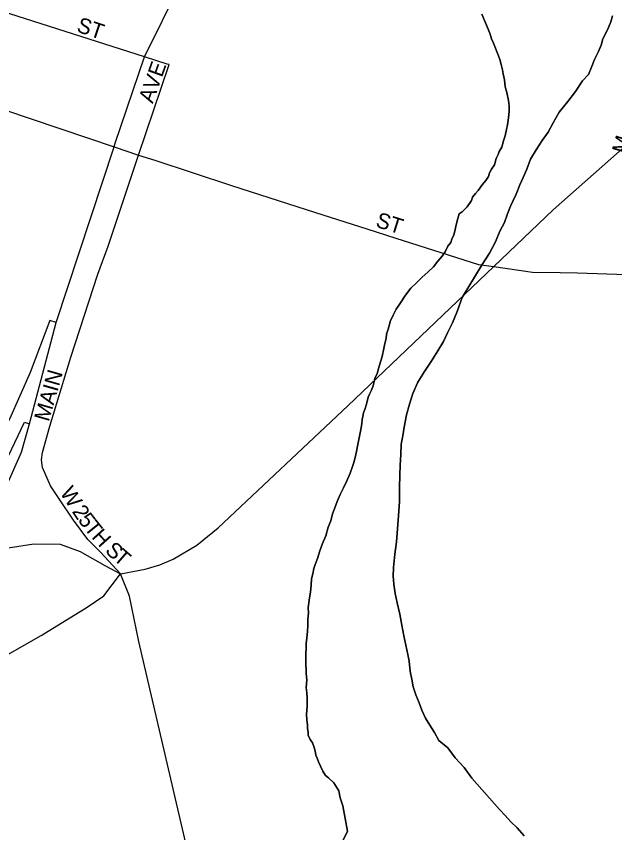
# Model space of a CAD drawing. Extents: x 2010165 to 2382125, y 1060529 to 1407316.
# Drawn here: x 2185453 to 2187381, y 1272125 to 1274756 of the extents above; entities that cross this region are included whole.
import ezdxf

# ---------------------------------------------------------------- set-up
doc = ezdxf.new("R2010")
doc.units = 0
for name, color, linetype in [('GM_X_City_Street', 7, 'Continuous'), ('GM_X_City_Street_Text', 7, 'Continuous'), ('GM_X_Interchange_Ramps', 7, 'Continuous'), ('GM_X_Major_River', 7, 'Continuous'), ('GM_X_State_Route', 7, 'Continuous'), ('GM_X_US_Route', 7, 'Continuous')]:
    doc.layers.add(name, color=color, linetype=linetype)

msp = doc.modelspace()

# ---------------------------------------------------------------- linework, layer by layer
at = {"layer": 'GM_X_City_Street'}
for points in [[(2185939.1, 1274602.4), (2185865.6, 1274625.8), (2184892.7, 1274936.9)], [(2184809.6, 1274710.1), (2184792.8, 1274664.1), (2185768.2, 1274335.6), (2185847.1, 1274309), (2185898.8, 1274292)], [(2185847.1, 1274309), (2185945.2, 1274600.4), (2185939.1, 1274602.4)], [(2187205.3, 1273930), (2187260.7, 1273928.9), (2187670.9, 1273915.3), (2187729.8, 1273921.3), (2187811.3, 1273944), (2187903.5, 1273999.9), (2187957.8, 1274061.8), (2187991.9, 1274171.2), (2188001.6, 1274272), (2188052.9, 1274386.9), (2188103.5, 1274362.7)], [(2185560.9, 1273435.2), (2185628.4, 1273657.5), (2185716, 1273925.4), (2185748.5, 1274015.6), (2185847.1, 1274309)], [(2185898.8, 1274292), (2186146.3, 1274210.3), (2186416.6, 1274123.8)], [(2186416.6, 1274123.8), (2186582.2, 1274070.7), (2186675.8, 1274040.9)], [(2186675.8, 1274040.9), (2186942, 1273956.1), (2186990.9, 1273949.3), (2187115.7, 1273931.9), (2187205.3, 1273930)], [(2185788.9, 1272959.5), (2185724.5, 1273028.8), (2185683.4, 1273069.9), (2185636.8, 1273131.7), (2185591.5, 1273200.3), (2185563.1, 1273242.5), (2185536.9, 1273301.3), (2185533.7, 1273326.3), (2185536.9, 1273350.3), (2185560.9, 1273435.2)]]:
    msp.add_lwpolyline(points, dxfattribs=at)
at = {"layer": 'GM_X_Interchange_Ramps'}
for points in [[(2185581.7, 1273769.1), (2185561.2, 1273775.4), (2185497.8, 1273607.9), (2185430.9, 1273458), (2185406, 1273410.2), (2185353.9, 1273310), (2185297.5, 1273233.3), (2185245.1, 1273166), (2185170.2, 1273087.3), (2185090, 1273021.7), (2185029.4, 1272974.2), (2184865.9, 1272845.8), (2184753.9, 1272762.9), (2184654.9, 1272675.1), (2184677.3, 1272640.5)], [(2185062.8, 1272924), (2185092.9, 1272944.2), (2185146, 1272986.5), (2185219.5, 1273048.9), (2185286.8, 1273129.9), (2185339.2, 1273197.3), (2185395.6, 1273273.9), (2185479.4, 1273448.4), (2185496, 1273442.9)]]:
    msp.add_lwpolyline(points, dxfattribs=at)
at = {"layer": 'GM_X_Major_River'}
for points in [[(2186952.8, 1274763), (2186973.5, 1274715.1), (2186979.7, 1274699.1), (2186983.9, 1274683.1), (2186990.1, 1274669.1), (2186996.4, 1274653.2), (2187002.6, 1274639.2), (2187006.7, 1274629.2), (2187010.9, 1274617.2), (2187015.1, 1274601.2), (2187019.4, 1274583.2), (2187021.6, 1274571.2), (2187025.8, 1274551.2), (2187028.1, 1274529.1), (2187032.3, 1274515.1), (2187034.5, 1274505.1), (2187038.8, 1274485.1), (2187041, 1274467.1), (2187041.2, 1274451.1), (2187039.4, 1274437), (2187037.6, 1274420.9), (2187035.8, 1274406.8), (2187032, 1274390.8), (2187028.3, 1274370.6), (2187022.5, 1274354.5), (2187016.8, 1274334.4), (2187009, 1274320.2), (2187005.1, 1274310.2), (2186999.2, 1274298.1), (2186993.5, 1274277.9), (2186983.7, 1274263.8), (2186977.8, 1274251.6), (2186974, 1274239.6), (2186966.1, 1274227.4), (2186954.3, 1274213.2), (2186940.5, 1274195), (2186932.6, 1274184.9), (2186922.8, 1274172.7), (2186918.9, 1274162.6), (2186905.1, 1274142.4), (2186889.3, 1274126.2), (2186879.4, 1274120), (2186875.6, 1274103.9), (2186869.9, 1274083.8), (2186866.1, 1274063.7), (2186862.3, 1274051.6), (2186856.4, 1274037.5), (2186852.6, 1274027.4), (2186842.7, 1274015.2), (2186835, 1273997.1), (2186825.1, 1273982.9), (2186811.3, 1273966.7), (2186797.5, 1273948.5), (2186779.7, 1273932.2), (2186759.9, 1273913.9), (2186742.1, 1273897.6), (2186724.3, 1273879.4), (2186706.6, 1273857.1), (2186690.9, 1273832.8), (2186677.1, 1273812.6), (2186667.3, 1273792.4), (2186657.6, 1273772.2), (2186653.8, 1273758.1), (2186650, 1273744.1), (2186646.1, 1273732), (2186644.3, 1273717.9), (2186640.5, 1273701.8), (2186636.7, 1273685.7), (2186631.1, 1273659.6)], [(2186631.1, 1273659.6), (2186636.7, 1273685.7), (2186640.5, 1273701.8), (2186644.3, 1273717.9), (2186646.1, 1273732), (2186650, 1273744.1), (2186653.8, 1273758.1), (2186657.6, 1273772.2), (2186667.3, 1273792.4), (2186677.1, 1273812.6), (2186690.9, 1273832.8), (2186706.6, 1273857.1), (2186724.3, 1273879.4), (2186742.1, 1273897.6), (2186759.9, 1273913.9), (2186779.7, 1273932.2), (2186797.5, 1273948.5), (2186811.3, 1273966.7), (2186825.1, 1273982.9), (2186835, 1273997.1), (2186842.7, 1274015.2), (2186852.6, 1274027.4), (2186856.4, 1274037.5), (2186862.3, 1274051.6), (2186866.1, 1274063.7), (2186869.9, 1274083.8), (2186875.6, 1274103.9), (2186879.4, 1274120), (2186889.3, 1274126.2), (2186905.1, 1274142.4), (2186918.9, 1274162.6), (2186922.8, 1274172.7), (2186932.6, 1274184.9), (2186940.5, 1274195), (2186954.3, 1274213.2), (2186966.1, 1274227.4), (2186974, 1274239.6), (2186977.8, 1274251.6), (2186983.7, 1274263.8), (2186993.5, 1274277.9), (2186999.2, 1274298.1), (2187005.1, 1274310.2), (2187009, 1274320.2), (2187016.8, 1274334.4), (2187022.5, 1274354.5), (2187028.3, 1274370.6), (2187032, 1274390.8), (2187035.8, 1274406.8), (2187037.6, 1274420.9), (2187039.4, 1274437), (2187041.2, 1274451.1), (2187041, 1274467.1), (2187038.8, 1274485.1), (2187034.5, 1274505.1), (2187032.3, 1274515.1), (2187028.1, 1274529.1), (2187025.8, 1274551.2), (2187021.6, 1274571.2), (2187019.4, 1274583.2), (2187015.1, 1274601.2), (2187010.9, 1274617.2), (2187006.7, 1274629.2), (2187002.6, 1274639.2), (2186996.4, 1274653.2), (2186990.1, 1274669.1), (2186983.9, 1274683.1), (2186979.7, 1274699.1), (2186973.5, 1274715.1), (2186952.8, 1274763)], [(2187089.3, 1272114.1), (2187066.9, 1272139.9), (2187046.6, 1272159.7), (2187028.3, 1272179.6), (2187010, 1272199.4), (2186993.7, 1272217.3), (2186920.4, 1272300.6), (2186895.8, 1272334.5), (2186867.3, 1272366.2), (2186842.8, 1272398), (2186814.4, 1272421.8), (2186800.1, 1272447.7), (2186785.7, 1272471.6), (2186771.4, 1272493.5), (2186759, 1272519.4), (2186750.6, 1272543.4), (2186740.2, 1272569.3), (2186731.9, 1272595.3), (2186727.5, 1272619.3), (2186723.2, 1272639.4), (2186721, 1272655.4), (2186718.7, 1272677.4), (2186714.4, 1272699.4), (2186708, 1272729.5), (2186701.6, 1272759.5), (2186695.1, 1272793.5), (2186688.6, 1272829.6), (2186680.1, 1272865.6), (2186673.6, 1272895.6), (2186669.2, 1272925.6), (2186666.8, 1272951.7), (2186668.5, 1272979.8), (2186671.9, 1273022), (2186677.4, 1273062.2), (2186680.8, 1273104.3), (2186684.2, 1273146.5), (2186687.6, 1273192.7), (2186687, 1273236.9), (2186688.4, 1273277), (2186690, 1273309.1), (2186691.6, 1273343.3), (2186693.1, 1273377.4), (2186698.7, 1273403.5), (2186702.4, 1273431.7), (2186709.8, 1273471.9), (2186719.4, 1273506.1), (2186730.9, 1273540.4), (2186746.5, 1273576.7), (2186768.1, 1273611.1), (2186789.7, 1273643.4), (2186811.3, 1273677.8), (2186828.9, 1273708.1), (2186842.5, 1273736.3), (2186858.1, 1273768.6), (2186873.7, 1273804.9), (2186889.1, 1273849.3), (2186953.8, 1273956.4), (2186977.4, 1273992.8), (2186996.9, 1274029.1), (2187010.5, 1274063.4), (2187026.1, 1274091.7), (2187035.8, 1274119.9), (2187045.4, 1274144.1), (2187053.2, 1274162.3), (2187063, 1274182.4), (2187074.6, 1274212.7), (2187086.3, 1274236.9), (2187097.9, 1274263.1), (2187109.5, 1274295.4), (2187127.2, 1274325.7), (2187146.8, 1274356), (2187166.5, 1274382.3), (2187182.1, 1274412.6), (2187201.7, 1274447), (2187229.3, 1274481.4), (2187254.9, 1274513.8), (2187276.5, 1274548.2), (2187296.2, 1274568.5), (2187305.9, 1274592.7), (2187315.6, 1274616.9), (2187327.3, 1274641.1), (2187337, 1274663.3), (2187342.8, 1274683.4), (2187352.6, 1274701.6), (2187360.3, 1274719.8), (2187368.1, 1274737.9), (2187373.8, 1274758.1)], [(2187373.8, 1274758.1), (2187368.1, 1274737.9), (2187360.3, 1274719.8), (2187352.6, 1274701.6), (2187342.8, 1274683.4), (2187337, 1274663.3), (2187327.3, 1274641.1), (2187315.6, 1274616.9), (2187305.9, 1274592.7), (2187296.2, 1274568.5), (2187276.5, 1274548.2), (2187254.9, 1274513.8), (2187229.3, 1274481.4), (2187201.7, 1274447), (2187182.1, 1274412.6), (2187166.5, 1274382.3), (2187146.8, 1274356), (2187127.2, 1274325.7), (2187109.5, 1274295.4), (2187097.9, 1274263.1), (2187086.3, 1274236.9), (2187074.6, 1274212.7), (2187063, 1274182.4), (2187053.2, 1274162.3), (2187045.4, 1274144.1), (2187035.8, 1274119.9), (2187026.1, 1274091.7), (2187010.5, 1274063.4), (2186996.9, 1274029.1), (2186977.4, 1273992.8), (2186953.8, 1273956.4), (2186889.1, 1273849.3), (2186873.7, 1273804.9), (2186858.1, 1273768.6), (2186842.5, 1273736.3), (2186828.9, 1273708.1), (2186811.3, 1273677.8), (2186789.7, 1273643.4), (2186768.1, 1273611.1), (2186746.5, 1273576.7), (2186730.9, 1273540.4), (2186719.4, 1273506.1), (2186709.8, 1273471.9), (2186702.4, 1273431.7), (2186698.7, 1273403.5), (2186693.1, 1273377.4), (2186691.6, 1273343.3), (2186690, 1273309.1), (2186688.4, 1273277), (2186687, 1273236.9), (2186687.6, 1273192.7), (2186684.2, 1273146.5), (2186680.8, 1273104.3), (2186677.4, 1273062.2), (2186671.9, 1273022), (2186668.5, 1272979.8), (2186666.8, 1272951.7), (2186669.2, 1272925.6), (2186673.6, 1272895.6), (2186680.1, 1272865.6), (2186688.6, 1272829.6), (2186695.1, 1272793.5), (2186701.6, 1272759.5), (2186708, 1272729.5), (2186714.4, 1272699.4), (2186718.7, 1272677.4), (2186721, 1272655.4), (2186723.2, 1272639.4), (2186727.5, 1272619.3), (2186731.9, 1272595.3), (2186740.2, 1272569.3), (2186750.6, 1272543.4), (2186759, 1272519.4), (2186771.4, 1272493.5), (2186785.7, 1272471.6), (2186800.1, 1272447.7), (2186814.4, 1272421.8), (2186842.8, 1272398), (2186867.3, 1272366.2), (2186895.8, 1272334.5), (2186920.4, 1272300.6), (2186993.7, 1272217.3), (2187010, 1272199.4), (2187028.3, 1272179.6), (2187046.6, 1272159.7), (2187066.9, 1272139.9), (2187089.3, 1272114.1)], [(2186631.1, 1273659.6), (2186623.4, 1273631.4), (2186615.8, 1273605.2), (2186608, 1273589), (2186602.3, 1273564.9), (2186596.5, 1273548.8), (2186590.6, 1273538.7), (2186586.8, 1273528.6), (2186581.1, 1273506.4), (2186575.3, 1273488.3), (2186571.4, 1273478.2), (2186569.6, 1273466.2), (2186567.7, 1273456.1), (2186565.9, 1273444.1), (2186564.1, 1273430), (2186552.8, 1273375.7), (2186550.9, 1273365.6), (2186549.1, 1273353.6), (2186547.2, 1273343.5), (2186541.5, 1273321.4), (2186535.7, 1273305.3), (2186528, 1273283.1), (2186518.3, 1273258.9), (2186506.6, 1273236.7), (2186496.8, 1273214.5), (2186487.1, 1273192.3), (2186479.4, 1273172.1), (2186471.6, 1273152), (2186465.9, 1273129.8), (2186458.2, 1273109.7), (2186450.6, 1273081.5), (2186438.9, 1273057.3), (2186431.2, 1273033.1), (2186423.5, 1273008.9), (2186415.7, 1272988.8), (2186411.9, 1272976.7), (2186408.1, 1272958.6), (2186404.3, 1272942.5), (2186402.6, 1272922.4), (2186400.9, 1272900.3), (2186397.1, 1272882.2), (2186395.4, 1272866.1), (2186393.6, 1272850.1), (2186393.8, 1272832), (2186392.1, 1272811.9), (2186392.4, 1272791.9), (2186390.6, 1272773.8), (2186388.9, 1272751.7), (2186387.1, 1272735.6), (2186387.3, 1272719.6), (2186385.6, 1272701.5), (2186385.8, 1272689.5), (2186385.9, 1272675.4), (2186386.1, 1272663.4), (2186386.3, 1272651.3), (2186386.5, 1272637.3), (2186388.7, 1272617.3), (2186387.1, 1272593.2), (2186389.3, 1272575.1), (2186389.5, 1272559.1), (2186389.8, 1272543), (2186389.9, 1272531), (2186388.3, 1272506.9), (2186388.5, 1272488.8), (2186390.7, 1272472.8), (2186390.9, 1272460.8), (2186393.1, 1272448.8), (2186393.2, 1272438.7), (2186399.4, 1272424.8), (2186407.6, 1272414.8), (2186411.7, 1272402.8), (2186415.9, 1272388.8), (2186418.1, 1272374.8), (2186422.3, 1272364.8), (2186426.5, 1272352.9), (2186432.7, 1272338.9), (2186440.9, 1272322.9), (2186449.1, 1272309), (2186459.2, 1272301.1), (2186475.5, 1272285.2), (2186491.9, 1272259.3), (2186496.2, 1272237.3), (2186504.6, 1272211.3), (2186519.7, 1272129.3), (2186506.1, 1272101)], [(2186506.1, 1272101), (2186519.7, 1272129.3), (2186504.6, 1272211.3), (2186496.2, 1272237.3), (2186491.9, 1272259.3), (2186475.5, 1272285.2), (2186459.2, 1272301.1), (2186449.1, 1272309), (2186440.9, 1272322.9), (2186432.7, 1272338.9), (2186426.5, 1272352.9), (2186422.3, 1272364.8), (2186418.1, 1272374.8), (2186415.9, 1272388.8), (2186411.7, 1272402.8), (2186407.6, 1272414.8), (2186399.4, 1272424.8), (2186393.2, 1272438.7), (2186393.1, 1272448.8), (2186390.9, 1272460.8), (2186390.7, 1272472.8), (2186388.5, 1272488.8), (2186388.3, 1272506.9), (2186389.9, 1272531), (2186389.8, 1272543), (2186389.5, 1272559.1), (2186389.3, 1272575.1), (2186387.1, 1272593.2), (2186388.7, 1272617.3), (2186386.5, 1272637.3), (2186386.3, 1272651.3), (2186386.1, 1272663.4), (2186385.9, 1272675.4), (2186385.8, 1272689.5), (2186385.6, 1272701.5), (2186387.3, 1272719.6), (2186387.1, 1272735.6), (2186388.9, 1272751.7), (2186390.6, 1272773.8), (2186392.4, 1272791.9), (2186392.1, 1272811.9), (2186393.8, 1272832), (2186393.6, 1272850.1), (2186395.4, 1272866.1), (2186397.1, 1272882.2), (2186400.9, 1272900.3), (2186402.6, 1272922.4), (2186404.3, 1272942.5), (2186408.1, 1272958.6), (2186411.9, 1272976.7), (2186415.7, 1272988.8), (2186423.5, 1273008.9), (2186431.2, 1273033.1), (2186438.9, 1273057.3), (2186450.6, 1273081.5), (2186458.2, 1273109.7), (2186465.9, 1273129.8), (2186471.6, 1273152), (2186479.4, 1273172.1), (2186487.1, 1273192.3), (2186496.8, 1273214.5), (2186506.6, 1273236.7), (2186518.3, 1273258.9), (2186528, 1273283.1), (2186535.7, 1273305.3), (2186541.5, 1273321.4), (2186547.2, 1273343.5), (2186549.1, 1273353.6), (2186550.9, 1273365.6), (2186552.8, 1273375.7), (2186564.1, 1273430), (2186565.9, 1273444.1), (2186567.7, 1273456.1), (2186569.6, 1273466.2), (2186571.4, 1273478.2), (2186575.3, 1273488.3), (2186581.1, 1273506.4), (2186586.8, 1273528.6), (2186590.6, 1273538.7), (2186596.5, 1273548.8), (2186602.3, 1273564.9), (2186608, 1273589), (2186615.8, 1273605.2), (2186623.4, 1273631.4), (2186631.1, 1273659.6)]]:
    msp.add_lwpolyline(points, dxfattribs=at)
at = {"layer": 'GM_X_State_Route'}
for points in [[(2185772, 1274347.2), (2185865.6, 1274625.8), (2185981.4, 1274858.7), (2186528.4, 1275783.7), (2186590.2, 1275876.9), (2186646.3, 1275950.8), (2186727.5, 1276022.1), (2186875.7, 1276136.9), (2187053.3, 1276251.4), (2187192.5, 1276326.2), (2187233.9, 1276348.4), (2187278.5, 1276373.2)], [(2185496, 1273442.9), (2185581.7, 1273769.1), (2185768.2, 1274335.6), (2185772, 1274347.2)], [(2185220.6, 1272951.3), (2185258.4, 1272989.3), (2185312.3, 1273043.4), (2185375.8, 1273142.4), (2185469.9, 1273351.4), (2185496, 1273442.9)]]:
    msp.add_lwpolyline(points, dxfattribs=at)
at = {"layer": 'GM_X_US_Route'}
for points in [[(2185788.9, 1272959.5), (2185868.2, 1272973.6), (2185915.9, 1272988), (2185958.1, 1273006), (2186034.5, 1273051), (2186103.4, 1273106.9), (2186521.3, 1273500.5), (2186990.9, 1273949.3), (2187182.8, 1274132.5), (2187442, 1274361.9), (2187674.5, 1274567.6), (2187845.3, 1274700.3), (2187934.3, 1274797.4), (2188108.7, 1274954.2)], [(2185127, 1272923.6), (2185258.4, 1272989.3), (2185259.2, 1272989.7), (2185426.8, 1273043.3), (2185509, 1273056), (2185594.4, 1273054.4), (2185659.2, 1273030.7), (2185737.7, 1272986.2), (2185788.9, 1272959.5)], [(2185235.1, 1272590.1), (2185532.7, 1272760.2), (2185681.4, 1272852), (2185735.1, 1272888.3), (2185788.9, 1272959.5)], [(2186017, 1272012.4), (2185847.3, 1272741.3), (2185817.3, 1272886.8), (2185788.9, 1272959.5)]]:
    msp.add_lwpolyline(points, dxfattribs=at)

# ---------------------------------------------------------------- texts
at = {"layer": 'GM_X_City_Street_Text'}
for s, rotation, p in [('ST', 341.5607, (2185644.4, 1274707.6)), ('AVE', 70.3422, (2185892.2, 1274473.1)), ('M', 73.8695, (2187418.8, 1274309.6)), ('ST', 342.6452, (2186607.8, 1274078.5)), ('MAIN', 74.0513, (2185557.6, 1273447.3)), ('W', 302.3564, (2185592.2, 1273220.9)), ('2', 304.1604, (2185630.8, 1273160)), ('5', 307.1143, (2185649.7, 1273132.2)), ('T', 308.6666, (2185669.2, 1273106.5)), ('H', 312.0853, (2185693.3, 1273076.6)), ('S', 318.3444, (2185736.2, 1273030.2)), ('T', 318.9818, (2185762.9, 1273006.4))]:
    msp.add_text(s, height=50, rotation=rotation, dxfattribs=at).set_placement(p)

doc.saveas('drawing.dxf')
